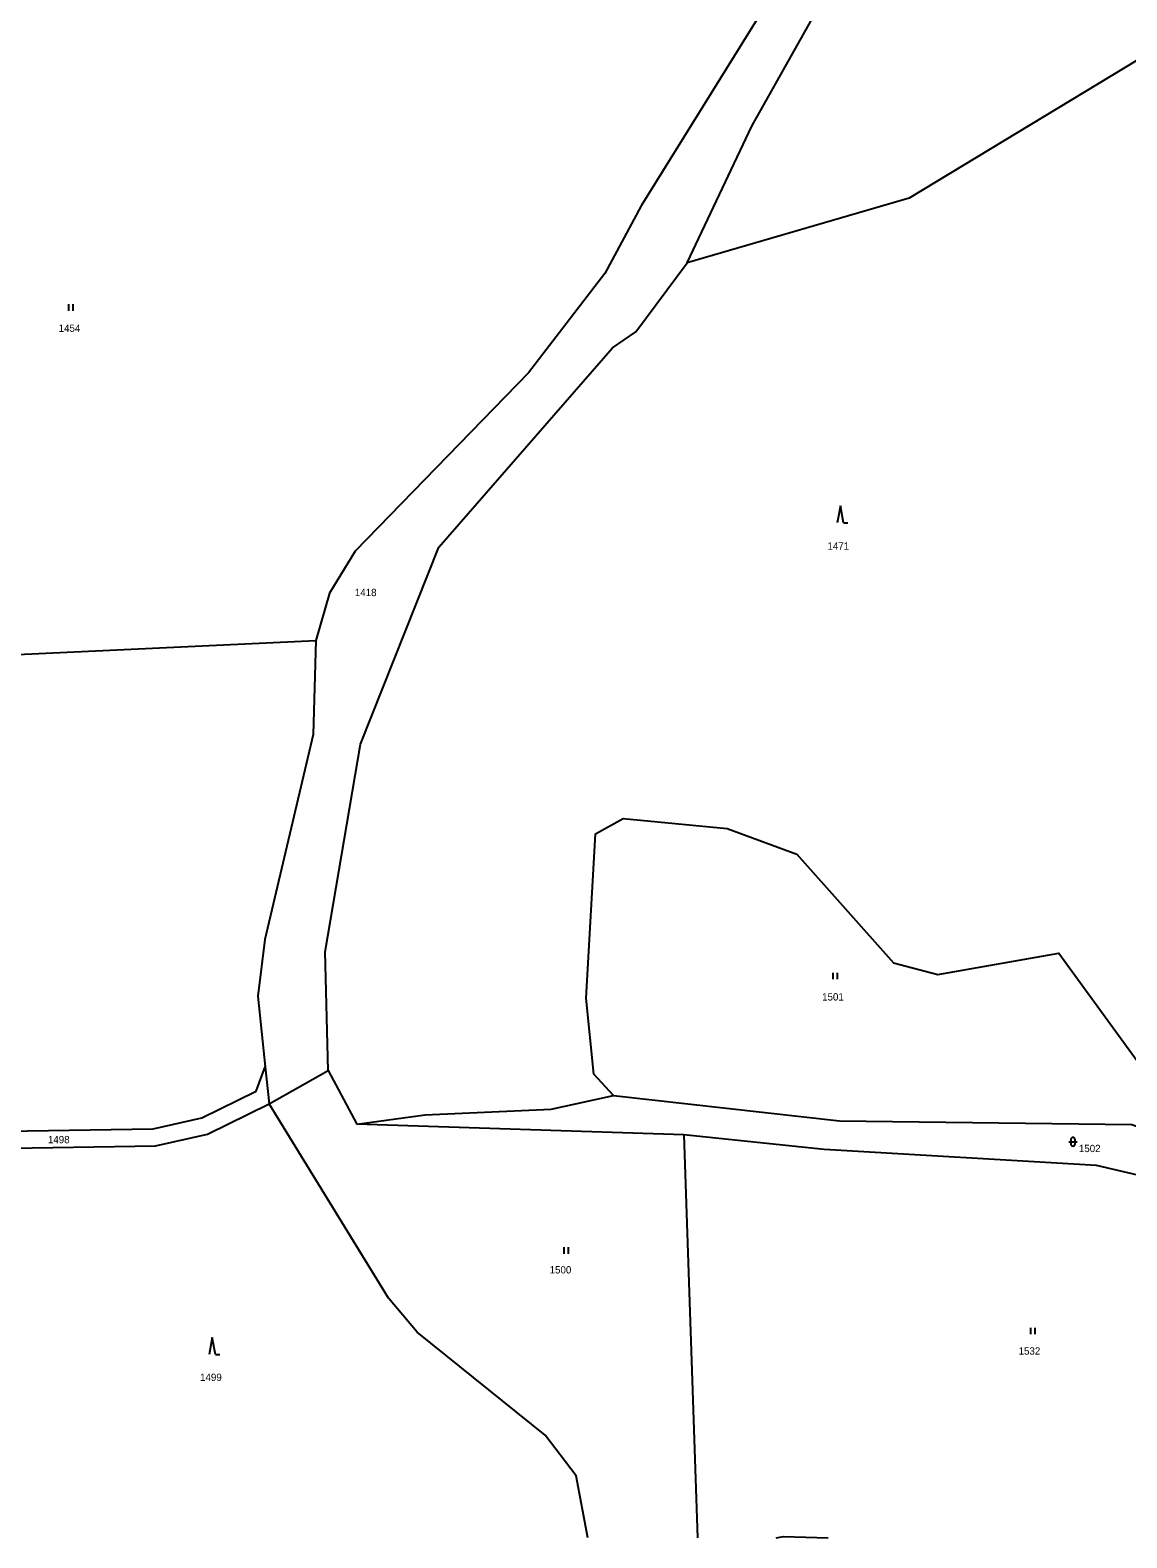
# Model space of a CAD drawing. Extents: x -520431 to -517205, y -1075927 to -1074013.
# Drawn here: x -517715.9 to -517460.5, y -1075925.4 to -1075574.4 of the extents above; entities that cross this region are included whole.
import ezdxf

# ---------------------------------------------------------------- set-up
doc = ezdxf.new("R2010")
doc.units = 0
for name, color, linetype in [('Hranice parcel', 7, 'Continuous'), ('Parcelní čísla', 7, 'Continuous'), ('Značky kultur', 7, 'Continuous')]:
    doc.layers.add(name, color=color, linetype=linetype)

msp = doc.modelspace()

# ---------------------------------------------------------------- linework, layer by layer
at = {"layer": 'Hranice parcel'}
for p, q in [((-517806.36, -1075723.7), (-517649.3, -1075716.5)), ((-517661.1, -1075815.74), (-517660.19, -1075824.32)), ((-517660.19, -1075824.32), (-517646.49, -1075816.6)), ((-517646.49, -1075816.6), (-517639.82, -1075829.05)), ((-517563.64, -1075831.53), (-517639.82, -1075829.05)), ((-517563.64, -1075831.53), (-517560.48, -1075925.35))]:
    msp.add_line(p, q, dxfattribs=at)
for points in [[(-517562.83, -1075628.57), (-517547.82, -1075596.74), (-517511.28, -1075531.62), (-517472.72, -1075475.87)], [(-517545.18, -1075569.61), (-517573.6, -1075615.3), (-517582.07, -1075631.02), (-517599.84, -1075654.15), (-517640.18, -1075695.64), (-517646.11, -1075705.45), (-517649.3, -1075716.5)], [(-517387.45, -1075579.15), (-517454.58, -1075579.31), (-517511.14, -1075613.52), (-517562.83, -1075628.57)], [(-517646.49, -1075816.6), (-517647.18, -1075788.97), (-517638.95, -1075740.58), (-517620.67, -1075694.74), (-517580.21, -1075648.36), (-517574.79, -1075644.59), (-517562.83, -1075628.57)], [(-517649.3, -1075716.5), (-517649.92, -1075738.31), (-517661.2, -1075786.1), (-517662.86, -1075799.24), (-517661.1, -1075815.74)], [(-517580.04, -1075822.37), (-517584.56, -1075817.38), (-517586.39, -1075799.71), (-517584.17, -1075761.45), (-517577.75, -1075757.92), (-517553.57, -1075760.25), (-517537.29, -1075766.2), (-517514.8, -1075791.53), (-517504.51, -1075794.19), (-517476.3, -1075789.28), (-517446.69, -1075830), (-517427.46, -1075833.88)], [(-517744.95, -1075843.48), (-517726.31, -1075830.74), (-517687.17, -1075830.11), (-517675.91, -1075827.57), (-517663.26, -1075821.34), (-517661.1, -1075815.74)], [(-517736.78, -1075843.02), (-517725.01, -1075834.72), (-517686.69, -1075834.1), (-517674.57, -1075831.37), (-517660.19, -1075824.32)], [(-517585.98, -1075925.35), (-517588.71, -1075910.89), (-517595.95, -1075901.48), (-517625.7, -1075877.44), (-517632.44, -1075869.57), (-517660.19, -1075824.32)], [(-517639.82, -1075829.05), (-517623.89, -1075826.91), (-517594.54, -1075825.6), (-517580.04, -1075822.37)], [(-517580.04, -1075822.37), (-517527.41, -1075828.28), (-517459.32, -1075829.13), (-517441.96, -1075835.35), (-517427.85, -1075838.67)], [(-517375.05, -1075850.27), (-517423.84, -1075850.75), (-517447.01, -1075843.48), (-517467.56, -1075838.71), (-517530.94, -1075834.92), (-517563.64, -1075831.53)], [(-517542.13, -1075925.35), (-517540.42, -1075925.07), (-517530.05, -1075925.35)]]:
    msp.add_lwpolyline(points, dxfattribs=at)
at = {"layer": 'Značky kultur'}
for p, q in [((-517706.82, -1075639.7), (-517706.82, -1075638.2)), ((-517705.82, -1075639.7), (-517705.82, -1075638.2)), ((-517527.17, -1075685.09), (-517527.92, -1075689.09)), ((-517526.42, -1075689.09), (-517527.17, -1075685.09)), ((-517526.42, -1075689.09), (-517525.42, -1075689.09)), ((-517528.86, -1075795.33), (-517528.86, -1075793.83)), ((-517527.86, -1075795.33), (-517527.86, -1075793.83)), ((-517474.02, -1075833.14), (-517472.02, -1075833.14)), ((-517473.52, -1075832.64), (-517473.52, -1075833.64)), ((-517472.52, -1075833.64), (-517472.52, -1075832.64)), ((-517591.47, -1075859.21), (-517591.47, -1075857.71)), ((-517590.47, -1075859.21), (-517590.47, -1075857.71)), ((-517482.81, -1075877.97), (-517482.81, -1075876.47)), ((-517481.81, -1075877.97), (-517481.81, -1075876.47)), ((-517673.44, -1075878.71), (-517674.19, -1075882.71)), ((-517672.69, -1075882.71), (-517673.44, -1075878.71)), ((-517672.69, -1075882.71), (-517671.69, -1075882.71))]:
    msp.add_line(p, q, dxfattribs=at)
for centre, start, end in [((-517473.02, -1075832.64), 0, 180), ((-517473.02, -1075833.64), 180, 359.9879)]:
    msp.add_arc(centre, 0.5, start, end, dxfattribs=at)

# ---------------------------------------------------------------- texts
at = {"layer": 'Parcelní čísla'}
for s, p in [('1454', (-517709.22, -1075644.61)), ('1471', (-517530.19, -1075695.31)), ('1418', (-517640.25, -1075706.13)), ('1501', (-517531.44, -1075800.27)), ('1498', (-517711.72, -1075833.49)), ('1502', (-517471.65, -1075835.56)), ('1500', (-517594.89, -1075863.81)), ('1532', (-517485.69, -1075882.7)), ('1499', (-517676.29, -1075888.83))]:
    msp.add_text(s, height=1.7, dxfattribs=at).set_placement(p)

doc.saveas('drawing.dxf')
